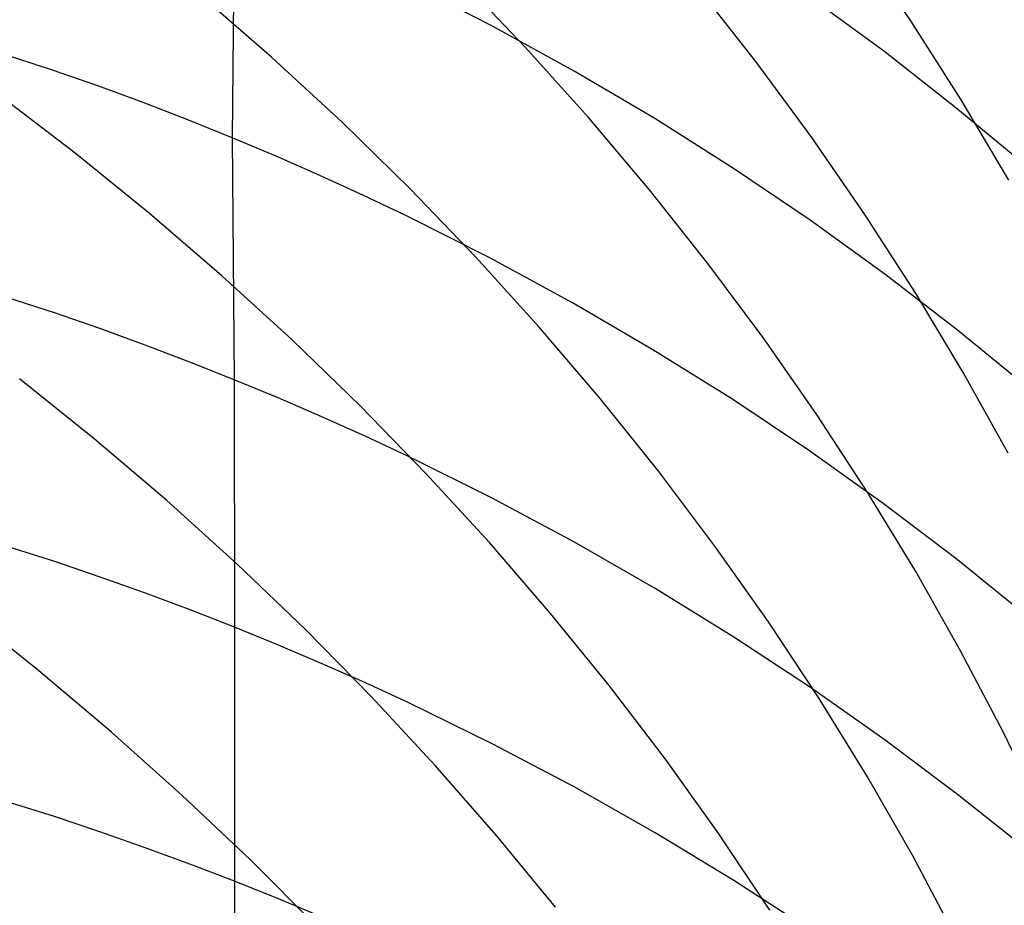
# Model space of a CAD drawing. Extents: x -383 to 1849, y -1185 to -529.
# Tile 396 of 656: x 256 to 260.84, y -936.49 to -932.14. Entities that reach past the tile are written whole.
import ezdxf

# ---------------------------------------------------------------- set-up
doc = ezdxf.new("R2010")
doc.units = 0
doc.layers.add('PREDEFINITO', color=7, linetype='CONTINUOUS')

msp = doc.modelspace()

# ---------------------------------------------------------------- linework, layer by layer
at = {"layer": 'PREDEFINITO'}
for p, q in [((257.0528360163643, -931.5669137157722, 633.1091832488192), (257.043041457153, -932.7161050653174, 634.759966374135)), ((260.3830554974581, -932.1405524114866, 527.6844983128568), (260.1221957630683, -931.757884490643, 527.5167799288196)), ((258.4852480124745, -932.2698551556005, 523.4881399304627), (258.1623905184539, -931.9307427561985, 523.3364340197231)), ((258.3212258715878, -932.1652672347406, 632.7004461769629), (257.9068264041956, -931.9538364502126, 632.8455769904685)), ((259.6208888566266, -932.3415428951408, 525.6560279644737), (259.3340906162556, -931.975896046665, 525.4925080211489)), ((257.238158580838, -932.3210126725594, 521.3629964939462), (256.8822681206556, -932.0115940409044, 521.2262498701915)), ((260.2477060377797, -932.289280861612, 630.2178419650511), (259.8799650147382, -932.020121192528, 630.3979577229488)), ((258.7268256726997, -932.3881810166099, 632.5467830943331), (258.3212258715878, -932.1652672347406, 632.7004461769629)), ((260.6308438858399, -932.5295504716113, 527.8569392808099), (260.3830554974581, -932.1405524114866, 527.6844983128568)), ((256.1578985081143, -932.3829805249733, 634.9936700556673), (255.70491336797, -932.2350402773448, 635.096194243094)), ((258.7966700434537, -932.6171519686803, 523.645886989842), (258.4852480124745, -932.2698551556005, 523.4881399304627)), ((257.5835762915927, -932.6397172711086, 521.5065961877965), (257.238158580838, -932.3210126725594, 521.3629964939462)), ((260.6051451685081, -932.5682297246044, 630.0306911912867), (260.2477060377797, -932.289280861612, 630.2178419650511)), ((259.8952667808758, -932.7142546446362, 525.8248246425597), (259.6208888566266, -932.3415428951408, 525.6560279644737)), ((256.3818900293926, -932.4616025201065, 634.9388309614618), (256.1578985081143, -932.3829805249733, 634.9936700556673)), ((259.1233239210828, -932.6222053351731, 632.3848523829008), (258.7268256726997, -932.3881810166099, 632.5467830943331)), ((256.6041231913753, -932.5433289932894, 634.8816028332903), (256.3818900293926, -932.4616025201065, 634.9388309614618)), ((256.2698506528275, -932.7926063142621, 519.4220617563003), (255.8936992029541, -932.5059049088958, 519.2961202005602)), ((256.8245297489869, -932.6281623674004, 634.8219823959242), (256.6041231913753, -932.5433289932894, 634.8816028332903)), ((260.951979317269, -932.8565867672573, 629.8367646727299), (260.6051451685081, -932.5682297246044, 630.0306911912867)), ((260.8652471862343, -932.9244613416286, 528.0339231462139), (260.6308438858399, -932.5295504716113, 527.8569392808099)), ((259.0963400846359, -932.9722235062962, 523.8094827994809), (258.7966700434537, -932.6171519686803, 523.645886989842)), ((257.0430414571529, -932.7161050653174, 634.7599663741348), (256.8245297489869, -932.6281623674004, 634.8219823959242)), ((257.9182053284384, -932.967302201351, 521.6568499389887), (257.5835762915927, -932.6397172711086, 521.5065961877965)), ((259.5104187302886, -932.8669677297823, 632.2149186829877), (259.1233239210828, -932.6222053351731, 632.3848523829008)), ((257.2595951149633, -932.8071514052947, 634.6955577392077), (257.0430414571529, -932.7161050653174, 634.7599663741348)), ((257.043041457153, -932.7161050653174, 634.759966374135), (257.0535657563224, -933.9060801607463, 636.3822920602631)), ((260.1569097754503, -933.0936174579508, 525.9987117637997), (259.8952667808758, -932.7142546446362, 525.8248246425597)), ((256.636164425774, -933.0892481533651, 519.5554854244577), (256.2698506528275, -932.7926063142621, 519.4220617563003)), ((257.47414769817, -932.9012632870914, 634.6287844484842), (257.2595951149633, -932.8071514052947, 634.6955577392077)), ((257.6866612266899, -932.9983945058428, 634.5596807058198), (257.47414769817, -932.9012632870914, 634.6287844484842)), ((259.8878082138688, -933.12209573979, 632.0372466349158), (259.5104187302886, -932.8669677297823, 632.2149186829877)), ((257.89709772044, -933.0984988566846, 634.4882807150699), (257.6866612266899, -932.9983945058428, 634.5596807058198)), ((258.2417297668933, -933.3033618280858, 521.8135587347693), (257.9182053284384, -932.967302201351, 521.6568499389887)), ((259.3839416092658, -933.3346600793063, 523.978734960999), (259.0963400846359, -932.9722235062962, 523.8094827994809)), ((256.9923261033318, -933.3954313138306, 519.69618742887), (256.636164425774, -933.0892481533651, 519.5554854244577)), ((258.3115876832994, -933.3074421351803, 634.3387288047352), (257.89709772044, -933.0984988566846, 634.4882807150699)), ((260.4055032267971, -933.4792174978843, 526.1775030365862), (260.1569097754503, -933.0936174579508, 525.9987117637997)), ((260.2551904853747, -933.387216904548, 631.8521008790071), (259.8878082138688, -933.12209573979, 632.0372466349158)), ((258.5538336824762, -933.6474905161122, 521.9765235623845), (258.2417297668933, -933.3033618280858, 521.8135587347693)), ((258.7173137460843, -933.5277234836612, 634.1804023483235), (258.3115876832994, -933.3074421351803, 634.3387288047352)), ((259.6591580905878, -933.7040519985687, 524.1534510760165), (259.3839416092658, -933.3346600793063, 523.978734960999)), ((260.6122636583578, -933.6619587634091, 631.6597460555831), (260.2551904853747, -933.387216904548, 631.8521008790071)), ((256.1683344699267, -933.5775630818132, 636.6225535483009), (255.7152456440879, -933.4316205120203, 636.7280134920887)), ((257.338021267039, -933.7107566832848, 519.8439639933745), (256.9923261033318, -933.3954313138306, 519.69618742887)), ((260.640732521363, -933.8706409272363, 526.3610121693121), (260.4055032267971, -933.4792174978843, 526.1775030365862)), ((259.113972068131, -933.7589732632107, 634.013574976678), (258.7173137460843, -933.5277234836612, 634.1804023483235)), ((256.392363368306, -933.6551099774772, 636.5661607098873), (256.1683344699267, -933.5775630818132, 636.6225535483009)), ((256.6146238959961, -933.7357102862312, 636.5073216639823), (256.392363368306, -933.6551099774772, 636.5661607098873)), ((258.8542011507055, -933.9992826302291, 522.1455454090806), (258.5538336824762, -933.6474905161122, 521.9765235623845)), ((260.9587258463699, -933.9459488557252, 631.4604468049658), (260.6122636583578, -933.6619587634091, 631.6597460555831)), ((257.6729354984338, -934.0348251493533, 519.9986113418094), (257.338021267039, -933.7107566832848, 519.8439639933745)), ((259.9216730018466, -934.0799895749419, 524.3334387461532), (259.6591580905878, -933.7040519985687, 524.1534510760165)), ((256.8350475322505, -933.8193662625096, 636.4460331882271), (256.6146238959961, -933.7357102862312, 636.5073216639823)), ((259.501258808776, -934.0008218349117, 633.8385203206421), (259.113972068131, -933.7589732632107, 634.013574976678)), ((257.0535657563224, -933.9060801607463, 636.382292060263), (256.8350475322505, -933.8193662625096, 636.4460331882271)), ((260.8622830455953, -934.2674739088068, 526.5490528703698), (260.640732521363, -933.8706409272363, 526.3610121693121)), ((256.3636487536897, -934.1970827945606, 517.9091907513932), (255.9963882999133, -933.9025157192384, 517.7714407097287)), ((257.2701151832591, -933.9958462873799, 636.3161014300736), (257.0535657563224, -933.9060801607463, 636.382292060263)), ((257.0535657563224, -933.9060801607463, 636.3822920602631), (257.0548562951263, -935.1239926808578, 637.9843118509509)), ((257.4846529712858, -934.0886271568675, 636.2474899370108), (257.2701151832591, -933.9958462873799, 636.3161014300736)), ((259.1425162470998, -934.3583325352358, 522.3204252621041), (258.8542011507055, -933.9992826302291, 522.1455454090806)), ((259.8788701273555, -934.2528995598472, 633.6555120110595), (259.501258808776, -934.0008218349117, 633.8385203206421)), ((257.9967543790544, -934.3672375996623, 520.1599256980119), (257.6729354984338, -934.0348251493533, 519.9986113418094)), ((257.6971414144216, -934.1843773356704, 636.1764925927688), (257.4846529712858, -934.0886271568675, 636.2474899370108)), ((260.1711698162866, -934.4620631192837, 524.5185055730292), (259.9216730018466, -934.0799895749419, 524.3334387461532)), ((256.7208190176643, -934.5010657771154, 518.0544537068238), (256.3636487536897, -934.1970827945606, 517.9091907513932)), ((257.907542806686, -934.2830513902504, 636.1031444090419), (257.6971414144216, -934.1843773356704, 636.1764925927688)), ((260.2465021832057, -934.5148367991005, 633.4648236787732), (259.8788701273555, -934.2528995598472, 633.6555120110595)), ((258.3219336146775, -934.4889893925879, 635.9495355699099), (257.907542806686, -934.2830513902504, 636.1031444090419)), ((259.4184630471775, -934.7242345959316, 522.500964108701), (259.1425162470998, -934.3583325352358, 522.3204252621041)), ((258.309163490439, -934.7075949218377, 520.3277032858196), (257.9967543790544, -934.3672375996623, 520.1599256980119)), ((257.0675813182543, -934.814066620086, 518.2070179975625), (256.7208190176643, -934.5010657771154, 518.0544537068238)), ((258.7275237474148, -934.706077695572, 635.7869435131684), (258.3219336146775, -934.4889893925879, 635.9495355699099)), ((260.4073320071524, -934.8498629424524, 524.7084591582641), (260.1711698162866, -934.4620631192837, 524.5185055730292)), ((260.603851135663, -934.7862639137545, 633.2667289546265), (260.2465021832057, -934.5148367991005, 633.4648236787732)), ((256.1696070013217, -934.8007972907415, 638.2306003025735), (255.7164964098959, -934.6571809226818, 638.3387431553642)), ((258.6098484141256, -935.0554980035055, 520.5017403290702), (258.309163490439, -934.7075949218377, 520.3277032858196)), ((259.1240115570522, -934.9339528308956, 635.6156483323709), (258.7275237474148, -934.706077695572, 635.7869435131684)), ((259.6817256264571, -935.0965831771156, 522.6869629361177), (259.4184630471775, -934.7242345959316, 522.500964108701)), ((260.9506131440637, -935.0668112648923, 633.061501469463), (260.603851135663, -934.7862639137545, 633.2667289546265)), ((256.393643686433, -934.8770977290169, 638.1727833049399), (256.1696070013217, -934.8007972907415, 638.2306003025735)), ((257.4036178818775, -935.1356872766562, 518.3666720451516), (257.0675813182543, -934.814066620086, 518.2070179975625)), ((256.6159098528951, -934.9563957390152, 638.1124650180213), (256.393643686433, -934.8770977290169, 638.1727833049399)), ((260.6298430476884, -935.2429793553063, 524.9031071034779), (260.4073320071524, -934.8498629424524, 524.7084591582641)), ((259.5110953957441, -935.1722513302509, 635.4359301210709), (259.1240115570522, -934.9339528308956, 635.6156483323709)), ((256.8363369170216, -935.0386933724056, 638.0496422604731), (256.6159098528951, -934.9563957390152, 638.1124650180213)), ((257.0548562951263, -935.1239926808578, 637.9843118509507), (256.8363369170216, -935.0386933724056, 638.0496422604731)), ((256.0906878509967, -935.3380717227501, 516.2851120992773), (255.72280833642, -935.0460447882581, 516.1433176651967)), ((258.8984947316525, -935.4105477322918, 520.6818330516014), (258.6098484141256, -935.0554980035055, 520.5017403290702)), ((257.0548562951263, -935.1239926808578, 637.9843118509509), (257.054020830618, -936.3728864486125, 639.5621418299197)), ((257.2714045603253, -935.212287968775, 637.916477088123), (257.0548562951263, -935.1239926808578, 637.9843118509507)), ((257.7286109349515, -935.4655297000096, 518.5332042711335), (257.4036178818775, -935.1356872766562, 518.3666720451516)), ((259.9319880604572, -935.4749726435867, 522.8782227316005), (259.6817256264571, -935.0965831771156, 522.6869629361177)), ((259.8884736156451, -935.4206097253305, 635.2480689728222), (259.5110953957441, -935.1722513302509, 635.4359301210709)), ((257.4859389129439, -935.3035425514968, 637.8461671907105), (257.2714045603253, -935.212287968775, 637.916477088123)), ((260.8383864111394, -935.6410026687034, 525.1022570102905), (260.6298430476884, -935.2429793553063, 524.9031071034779)), ((257.6984217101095, -935.3977119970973, 637.7734178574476), (257.4859389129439, -935.3035425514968, 637.8461671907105)), ((256.4485307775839, -935.6393594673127, 516.4346351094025), (256.0906878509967, -935.3380717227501, 516.2851120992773)), ((257.90881530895, -935.4947518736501, 637.6982647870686), (257.6984217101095, -935.3977119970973, 637.7734178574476)), ((259.1747880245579, -935.7723449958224, 520.8677776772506), (258.8984947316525, -935.4105477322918, 520.6818330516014)), ((260.2558445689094, -935.6786645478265, 635.0523449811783), (259.8884736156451, -935.4206097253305, 635.2480689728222)), ((258.0422427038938, -935.8031958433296, 518.7064030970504), (257.7286109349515, -935.4655297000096, 518.5332042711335)), ((260.1689344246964, -935.8589973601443, 523.0745444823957), (259.9319880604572, -935.4749726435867, 522.8782227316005)), ((258.3231843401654, -935.6972651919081, 637.5408902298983), (257.90881530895, -935.4947518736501, 637.6982647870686)), ((256.7960171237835, -935.9495142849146, 516.5916694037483), (256.4485307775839, -935.6393594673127, 516.4346351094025)), ((261.0326455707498, -936.0435231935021, 525.3057164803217), (260.8383864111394, -935.6410026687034, 525.1022570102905)), ((258.7287448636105, -935.9107270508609, 637.3743291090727), (258.3231843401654, -935.6972651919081, 637.5408902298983)), ((260.6129066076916, -935.9460523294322, 634.8490382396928), (260.2558445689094, -935.6786645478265, 635.0523449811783)), ((258.3441954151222, -936.1482876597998, 518.8860569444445), (258.0422427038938, -935.8031958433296, 518.7064030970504)), ((259.4384138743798, -936.1404906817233, 521.0593704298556), (259.1747880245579, -935.7723449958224, 520.8677776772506)), ((260.3922487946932, -936.2482516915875, 523.2757291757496), (260.1689344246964, -935.8589973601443, 523.0745444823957)), ((256.1681646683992, -936.0549287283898, 639.8144531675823), (255.7147172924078, -935.9136473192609, 639.9252406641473)), ((259.1251957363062, -936.1347819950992, 637.1988670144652), (258.7287448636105, -935.9107270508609, 637.3743291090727)), ((257.1328268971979, -936.2681424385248, 516.7559976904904), (256.7960171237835, -935.9495142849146, 516.5916694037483)), ((260.9593580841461, -936.2224096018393, 634.6384288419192), (260.6129066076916, -935.9460523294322, 634.8490382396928)), ((256.3923618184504, -936.1299906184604, 639.7552223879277), (256.1681646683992, -936.0549287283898, 639.8144531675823)), ((256.6147828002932, -936.208002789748, 639.6934291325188), (256.3923618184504, -936.1299906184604, 639.7552223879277)), ((258.6341512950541, -936.5004071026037, 519.071954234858), (258.3441954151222, -936.1482876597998, 518.8860569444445)), ((259.512235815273, -936.3690745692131, 637.014789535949), (259.1251957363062, -936.1347819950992, 637.1988670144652)), ((259.6890578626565, -936.5145856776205, 521.256407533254), (259.4384138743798, -936.1404906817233, 521.0593704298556)), ((256.8353587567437, -936.2889673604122, 639.6290700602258), (256.6147828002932, -936.208002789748, 639.6934291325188)), ((260.6016152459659, -936.6423300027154, 523.4815777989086), (260.3922487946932, -936.2482516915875, 523.2757291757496)), ((257.0540208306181, -936.3728864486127, 639.5621418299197), (256.8353587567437, -936.2889673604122, 639.6290700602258)), ((257.4586401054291, -936.5948501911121, 516.9274026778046), (257.1328268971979, -936.2681424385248, 516.7559976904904)), ((257.270705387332, -936.4597545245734, 639.4926477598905), (257.0540208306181, -936.3728864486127, 639.5621418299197)), ((257.054020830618, -936.3728864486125, 639.5621418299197), (257.0544701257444, -937.6528892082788, 641.1147249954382)), ((259.8895639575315, -936.6132493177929, 636.8223822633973), (259.512235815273, -936.3690745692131, 637.014789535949)), ((257.4853696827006, -936.5495354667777, 639.4206178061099), (257.270705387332, -936.4597545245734, 639.4926477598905))]:
    msp.add_line(p, q, dxfattribs=at)
at = {"layer": 'PREDEFINITO', "extrusion": (0.001264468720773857, 0.0427082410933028, 0.9990867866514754)}
msp.add_arc((-277.5466096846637, 943.1065885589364, 528.9561038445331), 14.99743669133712, 125.195305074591, 297.2997336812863, dxfattribs=at)
at = {"layer": 'PREDEFINITO', "extrusion": (0.01527697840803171, 0.1016941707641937, 0.9946984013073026)}
msp.add_arc((-385.1663769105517, 933.8456781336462, 470.0197536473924), 14.99696096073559, 132.0550495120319, 314.6365593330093, dxfattribs=at)
at = {"layer": 'PREDEFINITO', "extrusion": (-0.01683288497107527, -0.3075132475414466, 0.9513949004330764)}
msp.add_arc((300.8028807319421, -686.2228704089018, 852.6889314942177), 14.97897654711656, 55.83898290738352, 295.273031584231, dxfattribs=at)
at = {"layer": 'PREDEFINITO', "extrusion": (-0.01680727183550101, -0.326120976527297, 0.9451786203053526)}
msp.add_arc((297.901035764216, -670.2262056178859, 868.0280203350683), 14.97443206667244, 51.68409155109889, 297.6498818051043, dxfattribs=at)
at = {"layer": 'PREDEFINITO', "extrusion": (-0.01682269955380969, -0.3816109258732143, 0.9241699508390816)}
msp.add_arc((291.1522283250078, -619.3402639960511, 912.2813851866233), 14.96201527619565, 305.7136932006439, 39.0797147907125, dxfattribs=at)
at = {"layer": 'PREDEFINITO', "extrusion": (-0.01677253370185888, -0.399813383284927, 0.9164430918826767)}
msp.add_arc((289.2049329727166, -601.6791860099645, 926.3310296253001), 14.97210137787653, 309.2187627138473, 34.8096132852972, dxfattribs=at)
at = {"layer": 'PREDEFINITO', "extrusion": (-0.01676555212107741, -0.4178793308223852, 0.9083478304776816)}
msp.add_arc((287.5852412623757, -583.6458303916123, 940.0177724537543), 14.93576120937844, 312.9155233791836, 30.70215050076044, dxfattribs=at)

doc.saveas('drawing.dxf')
